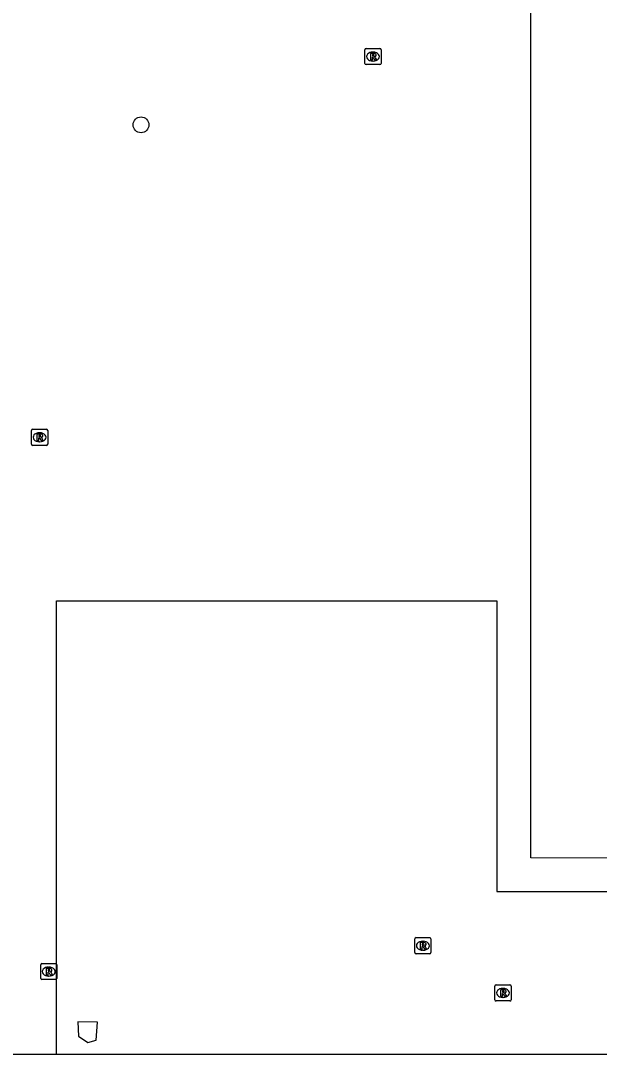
# Model space of a CAD drawing. Extents: x 161477 to 163040, y 383680 to 384868.
# Drawn here: x 161899.5 to 161935.3, y 384190.9 to 384254.9 of the extents above; entities that cross this region are included whole.
import ezdxf

# ---------------------------------------------------------------- set-up
doc = ezdxf.new("R2010")
doc.units = 0
for name, color, linetype in [('IMGEO_Boom', 7, 'Continuous'), ('IMGEO_Pand', 7, 'Continuous'), ('IMGEO_Rioolput', 7, 'Continuous'), ('IMGEO_Voetpad_gesloten', 7, 'Continuous'), ('IMGEO_Voetpad_open', 7, 'Continuous')]:
    doc.layers.add(name, color=color, linetype=linetype)

msp = doc.modelspace()

# ---------------------------------------------------------------- linework, layer by layer
at = {"layer": 'IMGEO_Boom'}
msp.add_circle((161906.953, 384248.448), 0.489, dxfattribs=at)
at = {"layer": 'IMGEO_Pand'}
msp.add_lwpolyline([(161959.912, 384203.067), (161949.955, 384203.074), (161947.489, 384203.069), (161945.033, 384203.068), (161931.102, 384203.074), (161931.103, 384235.656), (161931.102, 384250), (161931.102, 384256.645)], dxfattribs=at)
at = {"layer": 'IMGEO_Rioolput'}
for p, q in [((161920.893, 384253.173), (161921.745, 384253.173)), ((161920.818, 384252.247), (161920.818, 384253.099)), ((161921.306, 384252.953), (161921.331, 384252.953)), ((161921.819, 384253.099), (161921.819, 384252.247)), ((161921.745, 384252.173), (161920.893, 384252.173)), ((161921.329, 384252.393), (161921.304, 384252.393)), ((161900.169, 384228.684), (161900.169, 384229.536)), ((161900.244, 384229.61), (161901.096, 384229.61)), ((161901.17, 384229.536), (161901.17, 384228.684)), ((161900.657, 384229.39), (161900.682, 384229.39)), ((161901.096, 384228.61), (161900.244, 384228.61)), ((161900.68, 384228.83), (161900.655, 384228.83)), ((161923.984, 384198.14), (161924.836, 384198.14)), ((161923.909, 384197.214), (161923.909, 384198.066)), ((161924.397, 384197.92), (161924.422, 384197.92)), ((161924.91, 384198.066), (161924.91, 384197.214)), ((161924.836, 384197.14), (161923.984, 384197.14)), ((161924.42, 384197.36), (161924.395, 384197.36)), ((161900.739, 384195.614), (161900.739, 384196.466)), ((161900.814, 384196.54), (161901.666, 384196.54)), ((161901.227, 384196.32), (161901.252, 384196.32)), ((161901.74, 384196.466), (161901.74, 384195.614)), ((161901.25, 384195.76), (161901.225, 384195.76)), ((161901.666, 384195.54), (161900.814, 384195.54)), ((161928.869, 384194.294), (161928.869, 384195.146)), ((161928.944, 384195.22), (161929.796, 384195.22)), ((161929.357, 384195), (161929.382, 384195)), ((161929.87, 384195.146), (161929.87, 384194.294)), ((161929.38, 384194.44), (161929.355, 384194.44)), ((161929.796, 384194.22), (161928.944, 384194.22))]:
    msp.add_line(p, q, dxfattribs=at)
for points in [[(161920.893, 384253.173), (161921.745, 384253.173)], [(161920.818, 384252.247), (161920.818, 384253.099)], [(161921.407, 384252.871), (161921.155, 384252.873), (161921.155, 384252.473)], [(161921.155, 384252.473), (161921.279, 384252.473), (161921.279, 384252.635), (161921.29, 384252.635)], [(161921.333, 384252.792), (161921.279, 384252.792), (161921.279, 384252.711)], [(161921.279, 384252.711), (161921.331, 384252.711)], [(161921.337, 384252.606), (161921.408, 384252.473), (161921.548, 384252.473), (161921.483, 384252.599)], [(161921.819, 384253.099), (161921.819, 384252.247)], [(161921.745, 384252.173), (161920.893, 384252.173)], [(161900.169, 384228.684), (161900.169, 384229.536)], [(161900.244, 384229.61), (161901.096, 384229.61)], [(161901.17, 384229.536), (161901.17, 384228.684)], [(161900.758, 384229.308), (161900.506, 384229.31), (161900.506, 384228.91)], [(161900.506, 384228.91), (161900.63, 384228.91), (161900.63, 384229.072), (161900.641, 384229.072)], [(161900.684, 384229.229), (161900.63, 384229.229), (161900.63, 384229.148)], [(161900.63, 384229.148), (161900.682, 384229.148)], [(161900.688, 384229.043), (161900.759, 384228.91), (161900.899, 384228.91), (161900.834, 384229.036)], [(161901.096, 384228.61), (161900.244, 384228.61)], [(161923.984, 384198.14), (161924.836, 384198.14)], [(161923.909, 384197.214), (161923.909, 384198.066)], [(161924.498, 384197.838), (161924.246, 384197.84), (161924.246, 384197.44)], [(161924.246, 384197.44), (161924.37, 384197.44), (161924.37, 384197.602), (161924.381, 384197.602)], [(161924.424, 384197.759), (161924.37, 384197.759), (161924.37, 384197.678)], [(161924.37, 384197.678), (161924.422, 384197.678)], [(161924.428, 384197.573), (161924.499, 384197.44), (161924.639, 384197.44), (161924.574, 384197.566)], [(161924.91, 384198.066), (161924.91, 384197.214)], [(161924.836, 384197.14), (161923.984, 384197.14)], [(161900.739, 384195.614), (161900.739, 384196.466)], [(161900.814, 384196.54), (161901.666, 384196.54)], [(161901.328, 384196.238), (161901.076, 384196.24), (161901.076, 384195.84)], [(161901.74, 384196.466), (161901.74, 384195.614)], [(161901.076, 384195.84), (161901.2, 384195.84), (161901.2, 384196.002), (161901.211, 384196.002)], [(161901.254, 384196.159), (161901.2, 384196.159), (161901.2, 384196.078)], [(161901.2, 384196.078), (161901.252, 384196.078)], [(161901.258, 384195.973), (161901.329, 384195.84), (161901.469, 384195.84), (161901.404, 384195.966)], [(161901.666, 384195.54), (161900.814, 384195.54)], [(161928.869, 384194.294), (161928.869, 384195.146)], [(161928.944, 384195.22), (161929.796, 384195.22)], [(161929.87, 384195.146), (161929.87, 384194.294)], [(161929.458, 384194.918), (161929.206, 384194.92), (161929.206, 384194.52)], [(161929.206, 384194.52), (161929.33, 384194.52), (161929.33, 384194.682), (161929.341, 384194.682)], [(161929.384, 384194.839), (161929.33, 384194.839), (161929.33, 384194.758)], [(161929.33, 384194.758), (161929.382, 384194.758)], [(161929.388, 384194.653), (161929.459, 384194.52), (161929.599, 384194.52), (161929.534, 384194.646)], [(161929.796, 384194.22), (161928.944, 384194.22)]]:
    msp.add_lwpolyline(points, dxfattribs=at)
for centre, radius, start, end in [((161920.895, 384253.097), 0.0765, 91.55205, 178.44795), ((161920.895, 384253.097), 0.0765, 91.55205, 178.44795), ((161921.743, 384253.097), 0.0765, 1.55205, 88.44795), ((161921.743, 384253.097), 0.0765, 1.55205, 88.44795), ((161921.289, 384252.582), 0.0533, 26.02933, 88.69889), ((161921.315, 384252.9), 0.19, 274.7715, 282.96867), ((161921.339, 384252.696), 0.0964, 77.00612, 93.18647), ((161921.353, 384252.753), 0.0378, 276.66336, 79.67722), ((161921.406, 384252.761), 0.109, 350.36119, 89.41601), ((161921.404, 384252.761), 0.112, 277.58423, 350.98172), ((161921.388, 384252.546), 0.108, 29.51342, 73.79051), ((161920.895, 384252.249), 0.0765, 181.55205, 268.44795), ((161920.895, 384252.249), 0.0765, 181.55205, 268.44795), ((161921.743, 384252.249), 0.0765, 271.55205, 358.44795), ((161921.743, 384252.249), 0.0765, 271.55205, 358.44795), ((161900.246, 384229.534), 0.0765, 91.55205, 178.44795), ((161900.246, 384229.534), 0.0765, 91.55205, 178.44795), ((161901.094, 384229.534), 0.0765, 1.55205, 88.44795), ((161901.094, 384229.534), 0.0765, 1.55205, 88.44795), ((161900.64, 384229.019), 0.0533, 26.02933, 88.69889), ((161900.666, 384229.337), 0.19, 274.7715, 282.96867), ((161900.69, 384229.133), 0.0964, 77.00612, 93.18647), ((161900.704, 384229.19), 0.0378, 276.66336, 79.67722), ((161900.757, 384229.198), 0.109, 350.36119, 89.41601), ((161900.755, 384229.198), 0.112, 277.58423, 350.98172), ((161900.739, 384228.983), 0.108, 29.51342, 73.79051), ((161900.246, 384228.686), 0.0765, 181.55205, 268.44795), ((161900.246, 384228.686), 0.0765, 181.55205, 268.44795), ((161901.094, 384228.686), 0.0765, 271.55205, 358.44795), ((161901.094, 384228.686), 0.0765, 271.55205, 358.44795), ((161923.986, 384198.064), 0.0765, 91.55205, 178.44795), ((161923.986, 384198.064), 0.0765, 91.55205, 178.44795), ((161924.834, 384198.064), 0.0765, 1.55205, 88.44795), ((161924.834, 384198.064), 0.0765, 1.55205, 88.44795), ((161924.38, 384197.549), 0.0533, 26.02933, 88.69889), ((161924.406, 384197.867), 0.19, 274.7715, 282.96867), ((161924.43, 384197.663), 0.0964, 77.00612, 93.18647), ((161924.444, 384197.72), 0.0378, 276.66336, 79.67722), ((161924.497, 384197.728), 0.109, 350.36119, 89.41601), ((161924.495, 384197.728), 0.112, 277.58423, 350.98172), ((161924.479, 384197.513), 0.108, 29.51342, 73.79051), ((161923.986, 384197.216), 0.0765, 181.55205, 268.44795), ((161923.986, 384197.216), 0.0765, 181.55205, 268.44795), ((161924.834, 384197.216), 0.0765, 271.55205, 358.44795), ((161924.834, 384197.216), 0.0765, 271.55205, 358.44795), ((161900.816, 384196.464), 0.0765, 91.55205, 178.44795), ((161900.816, 384196.464), 0.0765, 91.55205, 178.44795), ((161901.327, 384196.128), 0.109, 350.36119, 89.41601), ((161901.664, 384196.464), 0.0765, 1.55205, 88.44795), ((161901.664, 384196.464), 0.0765, 1.55205, 88.44795), ((161900.816, 384195.616), 0.0765, 181.55205, 268.44795), ((161900.816, 384195.616), 0.0765, 181.55205, 268.44795), ((161901.21, 384195.949), 0.0533, 26.02933, 88.69889), ((161901.236, 384196.267), 0.19, 274.7715, 282.96867), ((161901.26, 384196.063), 0.0964, 77.00612, 93.18647), ((161901.274, 384196.12), 0.0378, 276.66336, 79.67722), ((161901.325, 384196.128), 0.112, 277.58423, 350.98172), ((161901.309, 384195.913), 0.108, 29.51342, 73.79051), ((161901.664, 384195.616), 0.0765, 271.55205, 358.44795), ((161901.664, 384195.616), 0.0765, 271.55205, 358.44795), ((161928.946, 384195.144), 0.0765, 91.55205, 178.44795), ((161928.946, 384195.144), 0.0765, 91.55205, 178.44795), ((161929.794, 384195.144), 0.0765, 1.55205, 88.44795), ((161929.794, 384195.144), 0.0765, 1.55205, 88.44795), ((161928.946, 384194.296), 0.0765, 181.55205, 268.44795), ((161928.946, 384194.296), 0.0765, 181.55205, 268.44795), ((161929.34, 384194.629), 0.0533, 26.02933, 88.69889), ((161929.366, 384194.947), 0.19, 274.7715, 282.96867), ((161929.39, 384194.743), 0.0964, 77.00612, 93.18647), ((161929.404, 384194.8), 0.0378, 276.66336, 79.67722), ((161929.457, 384194.808), 0.109, 350.36119, 89.41601), ((161929.455, 384194.808), 0.112, 277.58423, 350.98172), ((161929.439, 384194.593), 0.108, 29.51342, 73.79051), ((161929.794, 384194.296), 0.0765, 271.55205, 358.44795), ((161929.794, 384194.296), 0.0765, 271.55205, 358.44795)]:
    msp.add_arc(centre, radius, start, end, dxfattribs=at)
for centre, major_axis, ratio, start_param, end_param in [((161921.305, 384252.673), (-0.387, 0.002), 0.722429, 4.712389, 7.853982), ((161921.33, 384252.673), (-0.39, 0.002), 0.717154, 1.570796, 4.712389), ((161900.656, 384229.11), (-0.387, 0.002), 0.722429, 4.712389, 7.853982), ((161900.681, 384229.11), (-0.39, 0.002), 0.717154, 1.570796, 4.712389), ((161924.396, 384197.64), (-0.387, 0.002), 0.722429, 4.712389, 7.853982), ((161924.421, 384197.64), (-0.39, 0.002), 0.717154, 1.570796, 4.712389), ((161901.226, 384196.04), (-0.387, 0.002), 0.722429, 4.712389, 7.853982), ((161901.251, 384196.04), (-0.39, 0.002), 0.717154, 1.570796, 4.712389), ((161929.356, 384194.72), (-0.387, 0.002), 0.722429, 4.712389, 7.853982), ((161929.381, 384194.72), (-0.39, 0.002), 0.717154, 1.570796, 4.712389)]:
    msp.add_ellipse(centre, major_axis=major_axis, ratio=ratio, start_param=start_param, end_param=end_param, dxfattribs=at)
at = {"layer": 'IMGEO_Voetpad_gesloten'}
msp.add_lwpolyline([(161904.264, 384192.902), (161903.038, 384192.936), (161903.086, 384192.051), (161903.655, 384191.658), (161904.177, 384191.798), (161904.264, 384192.902)], dxfattribs=at)
at = {"layer": 'IMGEO_Voetpad_open'}
for points in [[(161901.724, 384190.932), (161901.724, 384218.997), (161928.988, 384218.997), (161928.988, 384200.994), (161945.032, 384200.994), (161947.488, 384200.994), (161957.522, 384200.994), (161959.929, 384200.954)], [(161901.724, 384190.932), (161937.431, 384190.919), (161950.369, 384190.922), (161959.829, 384191.078), (161959.943, 384199.331)], [(161898.56, 384190.919), (161901.724, 384190.932)]]:
    msp.add_lwpolyline(points, dxfattribs=at)

doc.saveas('drawing.dxf')
